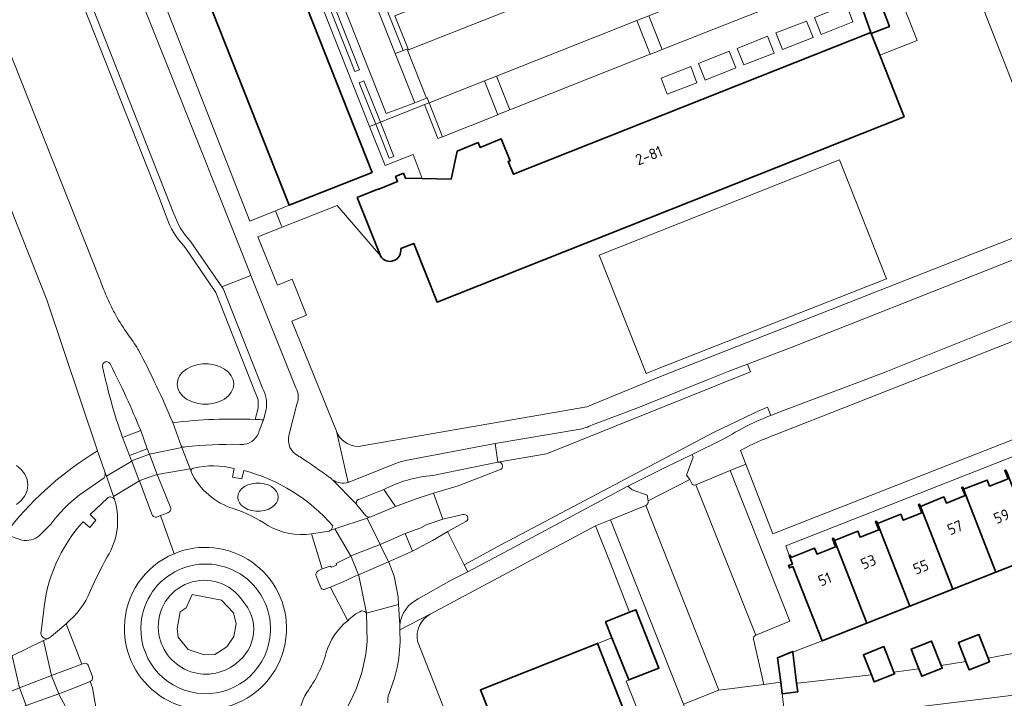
# Model space of a CAD drawing. Extents: x 150256 to 156914, y 461459 to 469481.
# Tile 292 of 656: x 154750 to 154871, y 464461 to 464544. Entities that reach past the tile are written whole.
import ezdxf
from ezdxf.enums import TextEntityAlignment as Align

# ---------------------------------------------------------------- set-up
doc = ezdxf.new("R2010")
doc.units = 0
doc.header["$LTSCALE"] = 0.75
for name, color, linetype, lineweight in [('B-RO-GR-BEPLANTING_CULTUUR_BODEMBEDEKKER-GV', 251, 'CONTINUOUS', 18), ('B-RO-GR-BEPLANTING_CULTUUR_VASTE PLANTENVAK-GV', 251, 'CONTINUOUS', 18), ('B-RO-GR-GROENVOORZIENING-GV', 251, 'CONTINUOUS', 18), ('B-RO-GR-HAAG-GV', 251, 'CONTINUOUS', 13), ('B-RO-OG-BEBOUWING-GV', 6, 'CONTINUOUS', 35), ('B-RO-OG-BEBOUWING-T18', 1, 'CONTINUOUS', 18), ('B-RO-OG-TERREIN_CULTUURSCHEIDING-GV', 251, 'CONTINUOUS', 18), ('B-RO-VH-VERHARDING_ASFALT-GV', 251, 'CONTINUOUS', 18), ('B-RO-VH-VERHARDING_BETONSTRAATSTEEN-GV', 251, 'CONTINUOUS', 18), ('B-RO-VH-VERHARDING_TEGEL-GV', 251, 'CONTINUOUS', 18)]:
    doc.layers.add(name, color=color, linetype=linetype, lineweight=lineweight)
doc.styles.add('NLCS-ISO-M200-T18', font='NLCS-ISO.ttf', dxfattribs={"height": 360})

msp = doc.modelspace()

# ---------------------------------------------------------------- linework, layer by layer
at = {"layer": 'B-RO-GR-BEPLANTING_CULTUUR_BODEMBEDEKKER-GV'}
for points in [[(154829.331, 464540.626), (154827.684, 464544.79), (154826.197, 464544.2), (154827.843, 464540.038), (154827.917, 464540.067)], [(154810.549, 464533.191), (154808.905, 464537.347), (154807.418, 464536.758), (154809.062, 464532.602), (154809.089, 464532.613)]]:
    msp.add_lwpolyline(points, close=True, dxfattribs=at)
at = {"layer": 'B-RO-GR-BEPLANTING_CULTUUR_VASTE PLANTENVAK-GV'}
for points in [[(154843.327, 464542.668), (154844.134, 464540.612), (154847.9, 464542.094), (154847.075, 464544.114)], [(154837.585, 464540.403), (154833.8, 464538.917), (154834.608, 464536.839), (154838.378, 464538.35)], [(154769.942, 464471.409), (154770.683, 464471.903), (154771.447, 464473.541), (154775.04, 464472.823), (154776.522, 464471.275), (154776.836, 464469.928), (154776.567, 464468.38), (154775.713, 464467.1), (154774.231, 464466.158), (154772.906, 464466.113), (154770.953, 464466.764), (154769.718, 464468.29), (154769.605, 464469.345)], [(154769.942, 464471.409), (154769.605, 464469.345), (154769.718, 464468.29), (154770.953, 464466.764), (154772.906, 464466.113), (154774.231, 464466.158), (154775.713, 464467.1), (154776.567, 464468.38), (154776.836, 464469.928), (154776.522, 464471.275), (154775.04, 464472.823), (154771.447, 464473.541), (154770.683, 464471.903)]]:
    msp.add_lwpolyline(points, close=True, dxfattribs=at)
for points in [[(154781.069, 464468.97, 1.0103399), (154765.112, 464469.474)], [(154777.62, 464472.78, 0.7817629), (154767.288, 464469.025)], [(154767.288, 464469.025, -0.7817629), (154777.62, 464472.78)], [(154776.836, 464465.058, 0.4550795), (154777.62, 464472.78)], [(154777.62, 464472.78, -0.4550795), (154776.836, 464465.058)], [(154765.112, 464469.474, 0.9900358), (154781.069, 464468.97)], [(154767.288, 464469.025, 0.6002633), (154776.836, 464465.058)], [(154776.836, 464465.058, -0.6002633), (154767.288, 464469.025)]]:
    msp.add_lwpolyline(points, format="xyb", dxfattribs=at)
at = {"layer": 'B-RO-GR-GROENVOORZIENING-GV'}
for points in [[(154750.204, 464565.856), (154767.272, 464522.601), (154768.245, 464520.102)], [(154769.194, 464520.415), (154752.327, 464563.2)], [(154770.564, 464516.268), (154774.36, 464510.698), (154779.163, 464498.538), (154779.41, 464497.948), (154779.54, 464497.478), (154779.572, 464497.048), (154779.548, 464496.455), (154779.202, 464495.079)], [(154780.089, 464498.915), (154775.242, 464511.188), (154775.089, 464511.411), (154771.281, 464516.965)], [(154780.221, 464495.037), (154780.543, 464496.311)]]:
    msp.add_lwpolyline(points, dxfattribs=at)
for points in [[(154852.027, 464546.122), (154848.062, 464544.546), (154848.888, 464542.489), (154852.78, 464544.024)], [(154842.282, 464542.269), (154838.556, 464540.768), (154839.37, 464538.734), (154843.101, 464540.195)], [(154829.175, 464537.089), (154829.943, 464535.112), (154833.598, 464536.513), (154832.828, 464538.54)]]:
    msp.add_lwpolyline(points, close=True, dxfattribs=at)
for points in [[(154768.245, 464520.102, 0.1145561), (154770.564, 464516.268)], [(154771.281, 464516.965, -0.1150524), (154769.194, 464520.415)], [(154780.543, 464496.311, 0.1643222), (154780.089, 464498.915)], [(154779.202, 464495.079, -0.0039591), (154780.221, 464495.037)]]:
    msp.add_lwpolyline(points, format="xyb", dxfattribs=at)
at = {"layer": 'B-RO-GR-HAAG-GV'}
for points in [[(154750.204, 464565.856), (154767.272, 464522.601), (154768.245, 464520.102)], [(154769.194, 464520.415), (154752.327, 464563.2)], [(154770.564, 464516.268), (154774.36, 464510.698), (154779.163, 464498.538), (154779.41, 464497.948), (154779.54, 464497.478), (154779.572, 464497.048), (154779.548, 464496.455), (154779.202, 464495.079)], [(154780.089, 464498.915), (154775.242, 464511.188), (154775.089, 464511.411), (154771.281, 464516.965)], [(154780.221, 464495.037), (154780.543, 464496.311)]]:
    msp.add_lwpolyline(points, dxfattribs=at)
for points in [[(154852.027, 464546.122), (154848.062, 464544.546), (154848.888, 464542.489), (154852.78, 464544.024)], [(154842.282, 464542.269), (154838.556, 464540.768), (154839.37, 464538.734), (154843.101, 464540.195)], [(154829.175, 464537.089), (154829.943, 464535.112), (154833.598, 464536.513), (154832.828, 464538.54)]]:
    msp.add_lwpolyline(points, close=True, dxfattribs=at)
for points in [[(154768.245, 464520.102, 0.1145561), (154770.564, 464516.268)], [(154771.281, 464516.965, -0.1150524), (154769.194, 464520.415)], [(154780.543, 464496.311, 0.1643222), (154780.089, 464498.915)], [(154779.202, 464495.079, -0.0039591), (154780.221, 464495.037)]]:
    msp.add_lwpolyline(points, format="xyb", dxfattribs=at)
at = {"layer": 'B-RO-OG-BEBOUWING-GV'}
for points in [[(154783.369, 464521.45), (154792.662, 464525.124), (154793.592, 464525.492), (154774.709, 464573.243), (154764.486, 464569.2)], [(154866.438, 464486.484), (154870.425, 464476.269), (154875.729, 464478.361), (154871.743, 464488.58), (154871.635, 464488.856), (154871.513, 464488.807), (154871.92, 464487.779), (154869.629, 464486.872), (154869.338, 464487.614)], [(154870.425, 464476.269), (154866.438, 464486.484), (154866.328, 464486.763), (154866.208, 464486.716), (154866.613, 464485.703), (154864.31, 464484.793), (154864.016, 464485.541), (154861.115, 464484.381), (154865.124, 464474.178)], [(154855.814, 464482.273), (154859.822, 464472.086), (154865.124, 464474.178), (154861.115, 464484.381), (154861.001, 464484.659), (154860.88, 464484.608), (154861.29, 464483.585), (154858.999, 464482.676), (154858.705, 464483.421)], [(154859.822, 464472.086), (154855.814, 464482.273), (154855.702, 464482.557), (154855.582, 464482.51), (154855.987, 464481.483), (154853.697, 464480.586), (154853.407, 464481.332), (154850.517, 464480.185), (154854.519, 464469.994)], [(154849.022, 464467.825), (154854.519, 464469.994), (154850.517, 464480.185), (154850.403, 464480.466), (154850.278, 464480.415), (154850.679, 464479.388), (154848.382, 464478.48), (154848.089, 464479.223), (154845.195, 464478.079), (154845.081, 464478.368), (154844.959, 464478.32), (154845.356, 464477.286), (154844.871, 464477.099), (154844.987, 464476.805), (154845.415, 464476.974)], [(154823.13, 464468.209), (154825.202, 464463.009), (154828.912, 464464.476), (154826.078, 464471.665), (154825.292, 464471.351), (154822.346, 464470.176)], [(154831.004, 464443.085), (154823.42, 464462.305), (154821.358, 464467.507), (154806.934, 464461.794), (154812.354, 464448.125), (154817.783, 464434.431), (154832.171, 464440.129)], [(154860.932, 464464.366), (154861.288, 464463.462), (154863.805, 464464.454), (154863.666, 464464.806), (154862.482, 464467.808), (154859.967, 464466.817)], [(154869.473, 464465.687), (154868.322, 464468.605), (154865.806, 464467.613), (154866.727, 464465.279), (154867.129, 464464.259), (154869.645, 464465.251)], [(154845.875, 464462.601), (154845.397, 464466.438), (154845.387, 464466.519), (154843.537, 464465.754), (154843.907, 464462.721), (154844.079, 464461.311), (154846.007, 464461.545)], [(154857.853, 464463.991), (154856.62, 464467.113), (154854.104, 464466.119), (154855.081, 464463.642), (154855.427, 464462.764), (154857.945, 464463.758)]]:
    msp.add_lwpolyline(points, close=True, dxfattribs=at)
for points in [[(154853.607, 464546.671), (154855, 464542.708), (154810.989, 464525.265), (154810.344, 464526.828), (154810.594, 464526.931), (154809.489, 464529.612), (154806.909, 464528.549), (154806.65, 464529.177), (154804.052, 464528.106), (154803.886, 464527.313), (154803.325, 464524.648), (154799.743, 464524.733), (154797.69, 464524.781), (154797.442, 464525.382), (154796.48, 464524.985), (154796.732, 464524.375), (154794.421, 464523.422), (154794.405, 464523.459), (154794.21, 464523.38), (154793.471, 464523.085), (154791.757, 464522.4), (154794.618, 464515.233), (154794.642, 464515.172)], [(154797.113, 464516.11), (154798.728, 464516.751), (154801.598, 464509.523), (154859.109, 464532.356), (154856.107, 464539.917), (154855.044, 464542.596), (154857.303, 464543.452), (154855.777, 464547.487)]]:
    msp.add_lwpolyline(points, dxfattribs=at)
msp.add_lwpolyline([(154794.642, 464515.172, 0.8158264), (154797.113, 464516.11)], format="xyb", dxfattribs=at)
at = {"layer": 'B-RO-OG-TERREIN_CULTUURSCHEIDING-GV'}
for points in [[(154753.791, 464582.688), (154753.888, 464582.432), (154756.932, 464574.606), (154778.526, 464519.495), (154781.7, 464520.776), (154783.369, 464521.45), (154764.486, 464569.2), (154774.709, 464573.243), (154774.348, 464574.18), (154773.921, 464575.288), (154776.209, 464576.16), (154771.391, 464588.202), (154770.813, 464589.647), (154770.605, 464590.17)], [(154768.245, 464520.102), (154767.272, 464522.601), (154750.204, 464565.856)], [(154759.758, 464491.225), (154753.55, 464509.81), (154732.892, 464561.928), (154723.123, 464558.141), (154746.503, 464497.79), (154744.638, 464497.068), (154721.258, 464557.418), (154713.065, 464554.242)], [(154741.54, 464558.946), (154760.098, 464512.235), (154760.14, 464512.13)], [(154878.961, 464519.935), (154866.493, 464551.714), (154858.112, 464548.338), (154860.721, 464541.73), (154856.107, 464539.917), (154859.109, 464532.356), (154801.598, 464509.523), (154798.728, 464516.751), (154797.113, 464516.11)], [(154794.642, 464515.172), (154794.618, 464515.233), (154789.289, 464521.425), (154782.504, 464518.744), (154779.526, 464517.567), (154781.922, 464511.632), (154783.73, 464512.362), (154785.527, 464507.911), (154783.719, 464507.181), (154789.189, 464493.631)], [(154791.885, 464491.757), (154820.048, 464496.657), (154829.33, 464500.467), (154878.961, 464519.935)], [(154779.202, 464495.079), (154779.548, 464496.455), (154779.572, 464497.048), (154779.54, 464497.478), (154779.41, 464497.948), (154779.163, 464498.538), (154774.36, 464510.698), (154770.564, 464516.268)], [(154839.614, 464489.573), (154842.932, 464480.986), (154885.324, 464497.639), (154885.052, 464500), (154884.424, 464505.461), (154883.068, 464508.863), (154860.542, 464500), (154843.298, 464493.215)], [(154764.744, 464503.744), (154764.816, 464503.607)], [(154838.961, 464491.263), (154839.614, 464489.573)], [(154749.792, 464489.414), (154750.384, 464488.912), (154750.826, 464488.327), (154751.099, 464487.684), (154751.191, 464487.012), (154751.099, 464486.34), (154750.826, 464485.697), (154750.384, 464485.112), (154749.792, 464484.61)], [(154749.792, 464484.61), (154750.384, 464485.112), (154750.826, 464485.697), (154751.099, 464486.34), (154751.191, 464487.012), (154751.099, 464487.684), (154750.826, 464488.327), (154750.384, 464488.912), (154749.792, 464489.414)], [(154809.091, 464489.821), (154809.071, 464489.818), (154801.054, 464488.198)], [(154771.298, 464488.669), (154771.353, 464488.526)], [(154777.795, 464488.805), (154777.546, 464487.771), (154776.409, 464487.985), (154776.599, 464489.052)], [(154795.02, 464486.467), (154796.464, 464484.375), (154799.014, 464485.324), (154801.152, 464486.003), (154804.183, 464486.91), (154809.493, 464488.96)], [(154761.007, 464485.403), (154758.851, 464483.378)], [(154761.895, 464485.124), (154761.847, 464485.263)], [(154758.851, 464483.378), (154759.575, 464482.677), (154758.849, 464481.77), (154758.002, 464482.486)], [(154788.298, 464481.337), (154788.38, 464481.399)], [(154799.195, 464467.778), (154807.395, 464446.962), (154814.706, 464428.402), (154817.102, 464429.333), (154817.597, 464429.529), (154817.596, 464429.531), (154810.551, 464447.372), (154812.354, 464448.125), (154806.934, 464461.794), (154821.358, 464467.507), (154823.13, 464468.209), (154822.346, 464470.176), (154825.292, 464471.351), (154822.827, 464477.676), (154821.091, 464482.001), (154800.743, 464471.114)], [(154753.111, 464471.293), (154752.849, 464469.006)], [(154792.996, 464467.695), (154792.921, 464471.251)], [(154753.702, 464468.133), (154753.806, 464468.183), (154754.083, 464468.366), (154755.904, 464469.938)]]:
    msp.add_lwpolyline(points, dxfattribs=at)
for points in [[(154851.132, 464527.037), (154856.952, 464512.376), (154828.958, 464501.395), (154827.329, 464500.727), (154821.547, 464515.291)], [(154851.132, 464527.037), (154821.547, 464515.291), (154827.329, 464500.727), (154828.958, 464501.395), (154856.952, 464512.376)], [(154771.331, 464497.29), (154771.995, 464497.079), (154772.707, 464496.971), (154773.435, 464496.971), (154774.147, 464497.079), (154774.812, 464497.29), (154775.4, 464497.596), (154775.887, 464497.982), (154776.251, 464498.432), (154776.476, 464498.926), (154776.552, 464499.443), (154776.476, 464499.96), (154776.251, 464500.454), (154775.887, 464500.904), (154775.4, 464501.29), (154774.812, 464501.596), (154774.147, 464501.807), (154773.435, 464501.915), (154772.707, 464501.915), (154771.995, 464501.807), (154771.331, 464501.596), (154770.742, 464501.29), (154770.255, 464500.904), (154769.891, 464500.454), (154769.666, 464499.96), (154769.59, 464499.443), (154769.666, 464498.926), (154769.891, 464498.432), (154770.255, 464497.982), (154770.742, 464497.596)], [(154771.331, 464497.29), (154770.742, 464497.596), (154770.255, 464497.982), (154769.891, 464498.432), (154769.666, 464498.926), (154769.59, 464499.443), (154769.666, 464499.96), (154769.891, 464500.454), (154770.255, 464500.904), (154770.742, 464501.29), (154771.331, 464501.596), (154771.995, 464501.807), (154772.707, 464501.915), (154773.435, 464501.915), (154774.147, 464501.807), (154774.812, 464501.596), (154775.4, 464501.29), (154775.887, 464500.904), (154776.251, 464500.454), (154776.476, 464499.96), (154776.552, 464499.443), (154776.476, 464498.926), (154776.251, 464498.432), (154775.887, 464497.982), (154775.4, 464497.596), (154774.812, 464497.29), (154774.147, 464497.079), (154773.435, 464496.971), (154772.707, 464496.971), (154771.995, 464497.079)], [(154779.275, 464487.25), (154778.766, 464487.175), (154778.291, 464487.027), (154777.871, 464486.813), (154777.523, 464486.543), (154777.263, 464486.228), (154777.102, 464485.882), (154777.048, 464485.52), (154777.102, 464485.158), (154777.263, 464484.812), (154777.523, 464484.497), (154777.871, 464484.227), (154778.291, 464484.013), (154778.766, 464483.865), (154779.275, 464483.79), (154779.795, 464483.79), (154780.304, 464483.865), (154780.779, 464484.013), (154781.199, 464484.227), (154781.547, 464484.497), (154781.807, 464484.812), (154781.968, 464485.158), (154782.022, 464485.52), (154781.968, 464485.882), (154781.807, 464486.228), (154781.547, 464486.543), (154781.199, 464486.813), (154780.779, 464487.027), (154780.304, 464487.175), (154779.795, 464487.25)], [(154779.275, 464487.25), (154779.795, 464487.25), (154780.304, 464487.175), (154780.779, 464487.027), (154781.199, 464486.813), (154781.547, 464486.543), (154781.807, 464486.228), (154781.968, 464485.882), (154782.022, 464485.52), (154781.968, 464485.158), (154781.807, 464484.812), (154781.547, 464484.497), (154781.199, 464484.227), (154780.779, 464484.013), (154780.304, 464483.865), (154779.795, 464483.79), (154779.275, 464483.79), (154778.766, 464483.865), (154778.291, 464484.013), (154777.871, 464484.227), (154777.523, 464484.497), (154777.263, 464484.812), (154777.102, 464485.158), (154777.048, 464485.52), (154777.102, 464485.882), (154777.263, 464486.228), (154777.523, 464486.543), (154777.871, 464486.813), (154778.291, 464487.027), (154778.766, 464487.175)]]:
    msp.add_lwpolyline(points, close=True, dxfattribs=at)
for points in [[(154770.564, 464516.268, -0.1145561), (154768.245, 464520.102)], [(154797.113, 464516.11, -0.8158264), (154794.642, 464515.172)], [(154760.14, 464512.13, 0.0172567), (154761.007, 464509.985)], [(154761.007, 464509.985, 0.0199094), (154762.03, 464507.91)], [(154762.03, 464507.91, 0.0300341), (154763.512, 464505.569)], [(154763.512, 464505.569, -0.0309889), (154764.744, 464503.744)], [(154764.816, 464503.607, -0.0251201), (154769.034, 464494.689)], [(154769.034, 464494.689, -0.039538), (154779.202, 464495.079)], [(154789.189, 464493.631, 0.301961), (154791.885, 464491.757)], [(154843.298, 464493.215, 0.0405626), (154838.961, 464491.263)], [(154749.006, 464481.795, -0.085025), (154759.758, 464491.225)], [(154776.599, 464489.052, 0.1190044), (154771.616, 464489.095)], [(154809.493, 464488.96, 0.7481087), (154809.091, 464489.821)], [(154771.616, 464489.095, 0.4191093), (154771.298, 464488.669)], [(154771.353, 464488.526, 0.2040552), (154776.494, 464484.101)], [(154788.754, 464481.999, 0.1496688), (154777.795, 464488.805)], [(154801.054, 464488.198, 0.0952515), (154795.02, 464486.467)], [(154760.968, 464478.159, 0.2152094), (154761.895, 464485.124)], [(154761.72, 464485.362, 0.4726204), (154761.007, 464485.403)], [(154761.847, 464485.263, 0.1503279), (154761.72, 464485.362)], [(154776.494, 464484.101, -0.0689995), (154780.766, 464482.036)], [(154758.002, 464482.486, 0.1642799), (154753.111, 464471.293)], [(154780.766, 464482.036, 0.1686163), (154786.128, 464480.984)], [(154786.128, 464480.984, 0.0050845), (154788.298, 464481.337)], [(154788.38, 464481.399, 0.2731638), (154788.754, 464481.999)], [(154758.891, 464473.949, -0.0234361), (154760.968, 464478.159)], [(154755.904, 464469.938, 0.1228955), (154758.891, 464473.949)], [(154792.306, 464471.512, 0.1123374), (154790.589, 464470.291)], [(154792.921, 464471.251, 0.226022), (154792.306, 464471.512)], [(154800.743, 464471.114, 0.3309023), (154799.195, 464467.778)], [(154790.589, 464470.291, 0.1600165), (154787.952, 464466.385)], [(154752.849, 464469.006, 0.2995231), (154753.038, 464468.262)], [(154753.038, 464468.262, 0.2844363), (154753.702, 464468.133)], [(154788.41, 464456.577, 0.15577), (154792.996, 464467.695)], [(154787.952, 464466.385, -0.0915038), (154785.537, 464461.478)], [(154785.537, 464461.478, 0.208866), (154784.856, 464454.071)]]:
    msp.add_lwpolyline(points, format="xyb", dxfattribs=at)
at = {"layer": 'B-RO-VH-VERHARDING_ASFALT-GV'}
for points in [[(154741.296, 464559.767), (154734.945, 464575.751), (154734.902, 464575.859), (154734.89, 464575.886), (154732.815, 464581.121), (154729.745, 464579.904), (154729.338, 464579.732), (154726.259, 464578.517), (154731.554, 464565.335), (154732.892, 464561.928), (154753.55, 464509.81), (154759.758, 464491.225), (154760.694, 464488.617), (154760.876, 464488.089), (154763.934, 464489.927), (154763.989, 464489.96), (154763.976, 464489.995), (154763.719, 464490.657), (154762.864, 464492.852)], [(154760.14, 464512.13), (154760.098, 464512.235), (154741.54, 464558.946)], [(154843.946, 464496.067), (154854.398, 464500), (154856.655, 464500.849), (154880.055, 464510.221), (154877.637, 464516.746), (154845.715, 464504.145), (154839.809, 464501.883), (154840.192, 464500.927), (154815.049, 464490.851), (154809.091, 464489.821)], [(154784.218, 464498.986), (154778.653, 464512.809), (154775.089, 464511.411), (154775.242, 464511.188), (154780.089, 464498.915)], [(154764.816, 464503.607), (154764.744, 464503.744)], [(154809.091, 464489.821), (154815.049, 464490.851), (154840.192, 464500.927), (154839.809, 464501.883), (154837.456, 464500.983), (154834.998, 464500), (154827.44, 464496.97), (154826.742, 464496.696), (154820.753, 464494.427)], [(154783.351, 464493.097), (154784.323, 464496.98)], [(154805.147, 464482.52), (154802.908, 464481.275), (154802.934, 464481.223), (154804.948, 464477.206), (154809.982, 464479.926), (154810.477, 464480.193), (154835.618, 464493.495), (154840.516, 464495.826), (154841.218, 464496.138), (154841.926, 464496.437), (154842.293, 464496.58), (154842.68, 464495.587)], [(154842.68, 464495.587), (154842.293, 464496.58), (154841.926, 464496.437), (154841.218, 464496.138), (154840.516, 464495.826), (154835.618, 464493.495), (154810.477, 464480.193), (154809.982, 464479.926)], [(154780.543, 464496.311), (154780.221, 464495.037), (154779.69, 464493.673)], [(154765.092, 464493.735), (154765.877, 464491.448), (154766.195, 464490.804), (154770.153, 464491.636), (154770.083, 464491.817), (154769.034, 464494.689)], [(154818.97, 464493.841), (154808.753, 464492.115), (154809.071, 464489.818), (154809.091, 464489.821)], [(154770.083, 464491.817), (154770.153, 464491.636), (154771.174, 464488.989), (154771.298, 464488.669)], [(154801.054, 464488.198), (154809.071, 464489.818), (154808.753, 464492.115), (154798.156, 464490.122)], [(154809.982, 464479.926), (154804.948, 464477.206), (154805.397, 464476.31), (154810.466, 464479.029), (154825.083, 464486.87), (154829.941, 464489.281), (154833, 464490.776), (154832.997, 464490.784), (154836.818, 464492.64)], [(154796.264, 464489.577), (154790.663, 464487.336), (154790.655, 464487.334)], [(154761.847, 464485.263), (154761.726, 464485.614), (154760.879, 464488.081), (154760.876, 464488.089), (154760.694, 464488.617)], [(154771.353, 464488.526), (154771.298, 464488.669), (154771.174, 464488.989), (154767.131, 464488.314), (154768.813, 464484.163)], [(154776.599, 464489.052), (154776.409, 464487.985), (154777.546, 464487.771), (154777.795, 464488.805)], [(154809.493, 464488.96), (154804.183, 464486.91), (154801.152, 464486.003), (154802.305, 464482.799)], [(154760.582, 464487.912), (154757.513, 464485.751)], [(154766.451, 464483.442), (154764.933, 464487.516), (154764.876, 464487.482), (154761.726, 464485.614), (154761.847, 464485.263), (154761.895, 464485.124)], [(154792.834, 464483.234), (154791.712, 464484.592), (154791.611, 464484.695), (154788.731, 464487.647)], [(154788.731, 464487.647), (154791.611, 464484.695), (154791.654, 464484.861), (154791.659, 464484.901), (154791.668, 464484.94), (154791.681, 464484.978), (154791.697, 464485.015), (154791.716, 464485.05), (154791.738, 464485.083), (154791.763, 464485.114), (154791.79, 464485.143), (154791.82, 464485.17), (154791.853, 464485.193), (154791.887, 464485.214), (154791.923, 464485.232), (154791.96, 464485.246), (154795.02, 464486.467)], [(154758.002, 464482.486), (154758.849, 464481.77), (154759.575, 464482.677), (154758.851, 464483.378), (154761.007, 464485.403)], [(154769.198, 464478.558), (154767.538, 464483.249), (154767.053, 464483.058)], [(154768.467, 464483.616), (154768.436, 464483.604), (154767.538, 464483.249), (154769.198, 464478.558)], [(154802.305, 464482.799), (154804.768, 464483.371)], [(154754.014, 464482.194), (154752.665, 464480.824)], [(154788.992, 464481.605), (154792.975, 464482.946), (154793.282, 464483.049)], [(154750.442, 464480.21), (154748.362, 464480.981)], [(154786.128, 464480.984), (154787.46, 464476.688), (154788.44, 464477.027), (154788.594, 464476.88), (154789.191, 464477.145), (154789.182, 464477.362), (154789.477, 464477.52), (154790.957, 464478.271), (154788.992, 464481.605), (154788.38, 464481.399), (154788.298, 464481.337)], [(154787.46, 464476.688), (154786.128, 464480.984)], [(154788.38, 464481.399), (154788.992, 464481.605)], [(154799.28, 464472.983), (154803.342, 464475.313), (154805.397, 464476.31), (154804.948, 464477.206), (154802.934, 464481.223), (154802.908, 464481.275), (154801.015, 464480.173), (154798.554, 464478.863), (154795.626, 464477.568)], [(154795.626, 464477.568), (154795.663, 464477.495), (154796.328, 464475.803), (154796.797, 464473.252), (154796.856, 464472.323), (154797.015, 464469.795)], [(154786.95, 464476.436), (154787.46, 464476.688)], [(154792.921, 464471.251), (154791.951, 464475.858), (154791.927, 464475.974), (154791.91, 464475.967), (154791.856, 464475.944), (154791.144, 464475.637)], [(154787.238, 464474.483), (154786.731, 464475.715)], [(154791.144, 464475.637), (154790.411, 464475.271), (154788.457, 464474.449), (154788.479, 464474.406), (154790.589, 464470.291)], [(154790.589, 464470.291), (154788.479, 464474.406), (154788.457, 464474.449), (154787.881, 464474.248)], [(154797.008, 464469.718), (154797.015, 464469.795), (154796.856, 464472.323), (154792.921, 464471.251)], [(154752.849, 464469.006), (154753.111, 464471.293)], [(154792.921, 464471.251), (154792.996, 464467.695)], [(154755.904, 464469.938), (154757.849, 464464.964), (154758.043, 464465.056)], [(154797.002, 464469.198), (154796.996, 464469.294)], [(154749.004, 464465.869), (154749.266, 464465.996), (154753.129, 464467.857), (154753.702, 464468.133)], [(154758.632, 464464.831), (154759.147, 464463.389)], [(154759.716, 464458.681), (154759.172, 464462.044), (154758.863, 464462.809), (154756.942, 464462.048), (154755.001, 464461.312), (154755.03, 464461.257), (154756.683, 464458.152), (154756.949, 464457.687)], [(154758.863, 464462.809), (154759.172, 464462.044), (154759.716, 464458.681)]]:
    msp.add_lwpolyline(points, dxfattribs=at)
for points in [[(154761.007, 464509.985, -0.0172567), (154760.14, 464512.13)], [(154762.03, 464507.91, -0.0199094), (154761.007, 464509.985)], [(154763.512, 464505.569, -0.0300341), (154762.03, 464507.91)], [(154764.744, 464503.744, 0.0309889), (154763.512, 464505.569)], [(154769.034, 464494.689, 0.0251201), (154764.816, 464503.607)], [(154760.408, 464501.601, -0.1573328), (154760.437, 464501.9)], [(154762.864, 464492.852, -0.0361271), (154760.408, 464501.601)], [(154760.437, 464501.9, -0.4208909), (154761.091, 464502.155)], [(154761.091, 464502.155, -0.2231505), (154761.363, 464501.835)], [(154761.363, 464501.835, -0.0220797), (154765.092, 464493.735)], [(154780.089, 464498.915, -0.1643222), (154780.543, 464496.311)], [(154784.323, 464496.98, 0.2288129), (154784.218, 464498.986)], [(154839.846, 464494.321, -0.0196265), (154842.68, 464495.587)], [(154842.68, 464495.587, -0.0093347), (154843.946, 464496.067)], [(154820.753, 464494.427, -0.0662169), (154818.97, 464493.841)], [(154836.818, 464492.64, -0.0142188), (154839.846, 464494.321)], [(154779.69, 464493.673, -0.3022301), (154777.862, 464492.027)], [(154784.468, 464490.585, -0.3435884), (154783.351, 464493.097)], [(154770.601, 464491.725, -0.3781096), (154770.083, 464491.817)], [(154777.314, 464492.013, 0.0306878), (154770.601, 464491.725)], [(154777.862, 464492.027, -0.0620035), (154777.314, 464492.013)], [(154784.712, 464490.473, -0.0332964), (154784.468, 464490.585)], [(154771.616, 464489.095, -0.1190044), (154776.599, 464489.052)], [(154788.423, 464487.908, 0.009898), (154784.712, 464490.473)], [(154798.156, 464490.122, 0.0544862), (154796.264, 464489.577)], [(154809.091, 464489.821, -0.7481087), (154809.493, 464488.96)], [(154760.694, 464488.617, -0.2383662), (154760.582, 464487.912)], [(154771.298, 464488.669, -0.4191093), (154771.616, 464489.095)], [(154776.494, 464484.101, -0.2040552), (154771.353, 464488.526)], [(154777.795, 464488.805, -0.1496688), (154788.754, 464481.999)], [(154795.02, 464486.467, -0.0952515), (154801.054, 464488.198)], [(154788.731, 464487.647, -0.0437833), (154788.423, 464487.908)], [(154790.655, 464487.334, -0.2302439), (154788.731, 464487.647)], [(154757.513, 464485.751, 0.0680249), (154754.014, 464482.194)], [(154761.895, 464485.124, -0.2152094), (154760.968, 464478.159)], [(154761.007, 464485.403, -0.4726204), (154761.72, 464485.362)], [(154761.72, 464485.362, -0.1503279), (154761.847, 464485.263)], [(154767.053, 464483.058, -0.3651983), (154766.451, 464483.442)], [(154768.813, 464484.163, -0.3591627), (154768.467, 464483.616)], [(154780.766, 464482.036, 0.0689995), (154776.494, 464484.101)], [(154793.282, 464483.049, -0.2831325), (154792.834, 464483.234)], [(154804.768, 464483.371, -0.9298101), (154805.147, 464482.52)], [(154753.111, 464471.293, -0.1642799), (154758.002, 464482.486)], [(154786.128, 464480.984, -0.1686163), (154780.766, 464482.036)], [(154752.665, 464480.824, -0.225025), (154750.442, 464480.21)], [(154788.298, 464481.337, -0.0050845), (154786.128, 464480.984)], [(154788.754, 464481.999, -0.2731638), (154788.38, 464481.399)], [(154763.079, 464469.538, -0.2967835), (154769.198, 464478.558)], [(154769.198, 464478.558, -0.5503203), (154783.045, 464468.908)], [(154760.968, 464478.159, 0.0234361), (154758.891, 464473.949)], [(154786.731, 464475.715, -0.4366314), (154786.95, 464476.436)], [(154758.891, 464473.949, -0.1228955), (154755.904, 464469.938)], [(154787.881, 464474.248, -0.5896681), (154787.238, 464474.483)], [(154797.015, 464469.795, -0.2638742), (154799.28, 464472.983)], [(154790.589, 464470.291, -0.1123374), (154792.306, 464471.512)], [(154792.306, 464471.512, -0.226022), (154792.921, 464471.251)], [(154787.952, 464466.385, -0.1600165), (154790.589, 464470.291)], [(154753.038, 464468.262, -0.2995231), (154752.849, 464469.006)], [(154776.94, 464460.14, -0.5425397), (154763.079, 464469.538)], [(154783.045, 464468.908, -0.2898438), (154776.94, 464460.14)], [(154795.673, 464461.356, 0.1154174), (154797.002, 464469.198)], [(154796.996, 464469.294, -0.023566), (154797.008, 464469.718)], [(154753.702, 464468.133, -0.2844363), (154753.038, 464468.262)], [(154792.996, 464467.695, -0.15577), (154788.41, 464456.577)], [(154785.537, 464461.478, 0.0915038), (154787.952, 464466.385)], [(154758.043, 464465.056, -0.3885238), (154758.632, 464464.831)], [(154759.147, 464463.389, -0.3545811), (154758.863, 464462.809)], [(154784.856, 464454.071, -0.208866), (154785.537, 464461.478)], [(154795.542, 464460.194, -0.1385398), (154795.673, 464461.356)]]:
    msp.add_lwpolyline(points, format="xyb", dxfattribs=at)
for points in [[(154767.131, 464488.314), (154766.195, 464490.804), (154763.976, 464489.995), (154763.989, 464489.96), (154764.923, 464487.544), (154765.997, 464487.919)], [(154766.195, 464490.804), (154767.131, 464488.314), (154771.174, 464488.989), (154770.153, 464491.636)], [(154760.876, 464488.089), (154760.879, 464488.081), (154761.726, 464485.614), (154764.876, 464487.482), (154764.933, 464487.516), (154764.923, 464487.544), (154763.989, 464489.96), (154763.934, 464489.927)], [(154796.464, 464484.375), (154793.427, 464483.098), (154793.282, 464483.049), (154792.975, 464482.946), (154794.569, 464479.686), (154797.643, 464481.033), (154799.589, 464481.755), (154800.249, 464482.102), (154802.305, 464482.799), (154801.152, 464486.003), (154799.014, 464485.324)], [(154790.985, 464478.285), (154794.569, 464479.686), (154792.975, 464482.946), (154788.992, 464481.605), (154790.957, 464478.271)], [(154794.569, 464479.686), (154790.985, 464478.285), (154791.927, 464475.974), (154795.626, 464477.568), (154794.584, 464479.656)], [(154791.927, 464475.974), (154791.951, 464475.858), (154792.921, 464471.251), (154796.856, 464472.323), (154796.797, 464473.252), (154796.328, 464475.803), (154795.663, 464477.495), (154795.626, 464477.568)], [(154755.904, 464469.938), (154754.083, 464468.366), (154753.806, 464468.183), (154753.702, 464468.133), (154753.129, 464467.857), (154754.096, 464463.548), (154756.06, 464464.319), (154757.849, 464464.964)], [(154750.179, 464462.056), (154754.096, 464463.548), (154753.129, 464467.857), (154749.266, 464465.996)], [(154754.096, 464463.548), (154750.179, 464462.056), (154750.183, 464462.037), (154751.002, 464459.879), (154755.001, 464461.312), (154754.106, 464463.524)], [(154755.001, 464461.312), (154751.002, 464459.879), (154751.056, 464459.737), (154752.684, 464456.757), (154756.683, 464458.152), (154755.03, 464461.257)]]:
    msp.add_lwpolyline(points, close=True, dxfattribs=at)
at = {"layer": 'B-RO-VH-VERHARDING_BETONSTRAATSTEEN-GV'}
for points in [[(154798.839, 464534.075), (154796.448, 464540.116), (154793.137, 464548.481), (154776.596, 464590.226), (154773.059, 464588.85), (154783.53, 464562.508), (154795.344, 464532.742)], [(154847.021, 464552.454), (154848.508, 464553.043), (154863.5, 464558.985), (154863.308, 464559.473), (154861.102, 464565.065), (154860.937, 464565.507), (154860.873, 464565.679), (154851.853, 464562.137), (154843.866, 464558.983), (154833.954, 464555.064), (154834.046, 464554.841), (154816.743, 464547.983), (154815.256, 464547.394), (154798.066, 464540.58), (154797.964, 464540.54), (154800.295, 464534.649), (154800.387, 464534.685), (154800.631, 464534.068), (154807.418, 464536.758), (154808.905, 464537.347), (154826.197, 464544.2), (154827.684, 464544.79)], [(154827.684, 464544.79), (154829.331, 464540.626), (154829.523, 464540.702), (154848.624, 464548.241), (154848.679, 464548.262), (154847.021, 464552.454)], [(154798.007, 464540.724), (154798.066, 464540.58), (154815.256, 464547.394), (154813.601, 464551.578), (154802.801, 464547.298), (154802.631, 464547.231), (154801.144, 464546.641), (154801.093, 464546.621), (154796.401, 464544.761), (154797.974, 464540.806)], [(154827.843, 464540.038), (154826.197, 464544.2), (154808.905, 464537.347), (154810.549, 464533.191), (154810.753, 464533.272)], [(154809.062, 464532.602), (154807.418, 464536.758), (154800.631, 464534.068), (154802.271, 464529.881)], [(154766.195, 464490.804), (154765.877, 464491.448), (154763.719, 464490.657), (154763.976, 464489.995)], [(154840.863, 464468.514), (154845.037, 464470.233), (154837.686, 464488.779), (154833.47, 464487.043)], [(154822.936, 464482.735), (154831.924, 464460.049), (154836.287, 464461.775), (154827.301, 464484.487)]]:
    msp.add_lwpolyline(points, close=True, dxfattribs=at)
for points in [[(154771.281, 464516.965), (154775.089, 464511.411), (154778.653, 464512.809), (154778.481, 464513.237), (154774.526, 464523.25), (154773.824, 464524.974), (154773.22, 464526.46), (154761.839, 464555.078), (154751.64, 464581.113)], [(154752.327, 464563.2), (154769.194, 464520.415)], [(154762.864, 464492.852), (154765.092, 464493.735)], [(154768.813, 464484.163), (154767.131, 464488.314), (154765.997, 464487.919), (154764.923, 464487.544), (154764.933, 464487.516), (154766.451, 464483.442)], [(154832.908, 464487.272), (154832.706, 464487.702), (154827.594, 464485.053)], [(154840.863, 464468.514), (154833.47, 464487.043)], [(154827.301, 464484.487), (154836.287, 464461.775), (154841.842, 464462.465), (154840.547, 464468.017)], [(154767.053, 464483.058), (154767.538, 464483.249), (154768.436, 464483.604), (154768.467, 464483.616)], [(154804.768, 464483.371), (154802.305, 464482.799), (154800.249, 464482.102), (154799.589, 464481.755), (154797.643, 464481.033), (154798.554, 464478.863), (154801.015, 464480.173), (154802.908, 464481.275), (154805.147, 464482.52)], [(154788.457, 464474.449), (154790.411, 464475.271), (154791.144, 464475.637), (154791.856, 464475.944), (154791.91, 464475.967), (154791.927, 464475.974), (154790.985, 464478.285), (154790.957, 464478.271), (154789.477, 464477.52), (154789.182, 464477.362), (154789.191, 464477.145), (154788.594, 464476.88), (154788.44, 464477.027), (154787.46, 464476.688), (154786.95, 464476.436)], [(154786.731, 464475.715), (154787.238, 464474.483)], [(154787.881, 464474.248), (154788.457, 464474.449)], [(154800.743, 464471.114), (154797.002, 464469.198)], [(154821.78, 464410.444), (154816.147, 464424.744), (154815.444, 464426.529), (154814.706, 464428.402), (154807.395, 464446.962), (154799.195, 464467.778)], [(154758.043, 464465.056), (154757.849, 464464.964), (154756.06, 464464.319), (154754.096, 464463.548), (154754.106, 464463.524), (154755.001, 464461.312), (154756.942, 464462.048), (154758.863, 464462.809)], [(154759.147, 464463.389), (154758.632, 464464.831)]]:
    msp.add_lwpolyline(points, dxfattribs=at)
for points in [[(154769.194, 464520.415, 0.1150524), (154771.281, 464516.965)], [(154760.437, 464501.9, 0.1573328), (154760.408, 464501.601)], [(154760.408, 464501.601, 0.0361271), (154762.864, 464492.852)], [(154761.091, 464502.155, 0.4208909), (154760.437, 464501.9)], [(154761.363, 464501.835, 0.2231505), (154761.091, 464502.155)], [(154765.092, 464493.735, 0.0220797), (154761.363, 464501.835)], [(154833.47, 464487.043, -0.4079019), (154832.908, 464487.272)], [(154827.594, 464485.053, -0.3523005), (154827.301, 464484.487)], [(154766.451, 464483.442, 0.3651983), (154767.053, 464483.058)], [(154768.467, 464483.616, 0.3591627), (154768.813, 464484.163)], [(154805.147, 464482.52, 0.9298101), (154804.768, 464483.371)], [(154769.198, 464478.558, 0.2967835), (154763.079, 464469.538)], [(154783.045, 464468.908, 0.5503203), (154769.198, 464478.558)], [(154765.112, 464469.474, -1.0103399), (154781.069, 464468.97)], [(154786.95, 464476.436, 0.4366314), (154786.731, 464475.715)], [(154787.238, 464474.483, 0.5896681), (154787.881, 464474.248)], [(154799.195, 464467.778, -0.3309023), (154800.743, 464471.114)], [(154763.079, 464469.538, 0.5425397), (154776.94, 464460.14)], [(154781.069, 464468.97, -0.9900358), (154765.112, 464469.474)], [(154776.94, 464460.14, 0.2898438), (154783.045, 464468.908)], [(154797.002, 464469.198, -0.1154174), (154795.673, 464461.356)], [(154840.547, 464468.017, -0.4191952), (154840.863, 464468.514)], [(154758.632, 464464.831, 0.3885238), (154758.043, 464465.056)], [(154758.863, 464462.809, 0.3545811), (154759.147, 464463.389)], [(154795.673, 464461.356, 0.1385398), (154795.542, 464460.194)]]:
    msp.add_lwpolyline(points, format="xyb", dxfattribs=at)
at = {"layer": 'B-RO-VH-VERHARDING_TEGEL-GV'}
for points in [[(154866.493, 464551.714), (154878.961, 464519.935), (154880.928, 464520.69), (154882.847, 464521.429), (154874.337, 464543.028), (154873.614, 464544.776), (154857.252, 464585.93), (154845.255, 464616.504), (154843.097, 464622.106), (154841.341, 464621.405), (154839.331, 464620.608), (154859.928, 464568.551), (154861.094, 464565.561), (154860.937, 464565.507), (154861.102, 464565.065), (154863.308, 464559.473), (154863.5, 464558.985), (154863.556, 464558.843), (154865.166, 464554.793), (154865.272, 464554.847)], [(154798.839, 464534.075), (154795.344, 464532.742), (154783.53, 464562.508), (154773.059, 464588.85), (154773.054, 464588.848), (154771.391, 464588.202), (154776.209, 464576.16), (154773.921, 464575.288), (154774.348, 464574.18), (154777.141, 464575.281), (154778.256, 464572.454), (154777.136, 464571.992), (154793.288, 464531.157), (154794.031, 464531.451), (154792.012, 464536.525), (154792.59, 464536.753), (154794.609, 464531.68), (154795.519, 464532.041), (154799.051, 464533.441), (154800.046, 464533.836), (154800.631, 464534.068), (154800.387, 464534.685), (154800.295, 464534.649)], [(154797.412, 464540.498), (154796.505, 464542.767), (154794.088, 464548.858), (154793.137, 464548.481), (154796.448, 464540.116)], [(154788.368, 464547.417), (154787.8, 464547.199), (154791.483, 464537.903), (154792.05, 464538.121)], [(154788.368, 464547.417), (154792.05, 464538.121), (154791.483, 464537.903), (154787.8, 464547.199)], [(154852.027, 464546.122), (154852.78, 464544.024), (154848.888, 464542.489), (154848.062, 464544.546)], [(154843.327, 464542.668), (154847.075, 464544.114), (154847.9, 464542.094), (154844.134, 464540.612)], [(154842.282, 464542.269), (154843.101, 464540.195), (154839.37, 464538.734), (154838.556, 464540.768)], [(154797.412, 464540.498), (154796.448, 464540.116), (154798.839, 464534.075), (154800.295, 464534.649), (154797.964, 464540.54), (154798.066, 464540.58), (154798.007, 464540.724)], [(154837.585, 464540.403), (154838.378, 464538.35), (154834.608, 464536.839), (154833.8, 464538.917)], [(154829.175, 464537.089), (154832.828, 464538.54), (154833.598, 464536.513), (154829.943, 464535.112)], [(154794.031, 464531.451), (154794.609, 464531.68), (154792.59, 464536.753), (154792.012, 464536.525)], [(154794.609, 464531.68), (154794.031, 464531.451), (154795.707, 464527.241), (154796.285, 464527.468)], [(154765.092, 464493.735), (154762.864, 464492.852), (154763.719, 464490.657), (154765.877, 464491.448)], [(154832.293, 464488.229), (154833.128, 464490.439), (154833, 464490.776), (154829.941, 464489.281), (154825.083, 464486.87), (154825.571, 464486.448), (154825.628, 464486.399), (154827.46, 464485.75), (154827.594, 464485.053), (154832.706, 464487.702)], [(154831.004, 464443.085), (154832.171, 464440.129), (154833.967, 464435.33), (154835.613, 464435.809), (154838.999, 464436.796), (154838.935, 464437.107), (154838.759, 464438.376), (154837.387, 464449.63), (154836.115, 464449.471), (154831.924, 464460.049), (154822.936, 464482.735), (154821.091, 464482.001), (154822.827, 464477.676), (154825.292, 464471.351), (154826.078, 464471.665), (154828.912, 464464.476), (154825.202, 464463.009), (154824.888, 464462.885), (154832.538, 464443.679)], [(154797.643, 464481.033), (154794.569, 464479.686), (154794.584, 464479.656), (154795.626, 464477.568), (154798.554, 464478.863)], [(154843.996, 464456.611), (154843.875, 464457.594), (154844.523, 464457.674), (154844.079, 464461.311), (154843.907, 464462.721), (154841.842, 464462.465), (154836.287, 464461.775), (154831.924, 464460.049), (154836.115, 464449.471), (154837.387, 464449.63), (154843.865, 464450.416), (154844.74, 464450.552), (154844.623, 464451.504)], [(154748.11, 464458.744), (154751.002, 464459.879), (154750.183, 464462.037), (154750.179, 464462.056), (154747.333, 464460.915)]]:
    msp.add_lwpolyline(points, close=True, dxfattribs=at)
for points in [[(154790.655, 464487.334), (154789.189, 464493.631), (154783.719, 464507.181), (154785.527, 464507.911), (154783.73, 464512.362), (154781.922, 464511.632), (154779.526, 464517.567), (154782.504, 464518.744), (154782.399, 464519.009), (154781.7, 464520.776), (154778.526, 464519.495), (154756.932, 464574.606), (154753.888, 464582.432), (154753.791, 464582.688), (154752.207, 464586.887)], [(154751.64, 464581.113), (154761.839, 464555.078), (154773.22, 464526.46), (154773.824, 464524.974), (154774.526, 464523.25), (154778.481, 464513.237), (154778.653, 464512.809), (154784.218, 464498.986)], [(154855.777, 464547.487), (154857.303, 464543.452), (154855.044, 464542.596), (154856.107, 464539.917), (154860.721, 464541.73), (154858.112, 464548.338), (154866.493, 464551.714), (154865.272, 464554.847), (154865.166, 464554.793), (154850.291, 464548.889), (154850.17, 464548.842), (154848.679, 464548.262), (154848.624, 464548.241), (154829.523, 464540.702), (154829.331, 464540.626), (154827.917, 464540.067), (154827.843, 464540.038)], [(154827.843, 464540.038), (154810.753, 464533.272), (154810.549, 464533.191), (154809.089, 464532.613), (154809.062, 464532.602), (154802.271, 464529.881), (154801.685, 464529.652), (154800.046, 464533.836), (154799.051, 464533.441), (154795.519, 464532.041), (154794.609, 464531.68), (154796.285, 464527.468), (154795.707, 464527.241), (154794.031, 464531.451), (154793.288, 464531.157), (154795.194, 464526.338), (154798.639, 464527.681), (154799.743, 464524.733), (154803.325, 464524.648), (154803.886, 464527.313), (154804.052, 464528.106), (154806.65, 464529.177), (154806.909, 464528.549), (154809.489, 464529.612), (154810.594, 464526.931), (154810.344, 464526.828), (154810.989, 464525.265), (154855, 464542.708), (154853.607, 464546.671)], [(154820.753, 464494.427), (154826.742, 464496.696), (154827.44, 464496.97), (154834.998, 464500), (154837.456, 464500.983), (154839.809, 464501.883), (154845.715, 464504.145), (154877.637, 464516.746), (154881.83, 464518.401), (154887.497, 464520.638), (154897.685, 464524.702), (154927.914, 464536.761), (154926.982, 464538.984), (154923.213, 464537.368)], [(154923.213, 464537.368), (154912.612, 464533.301), (154887.637, 464523.373), (154882.847, 464521.429), (154880.928, 464520.69), (154878.961, 464519.935), (154829.33, 464500.467), (154820.048, 464496.657), (154791.885, 464491.757)], [(154843.298, 464493.215), (154860.542, 464500), (154883.068, 464508.863), (154885.479, 464509.707), (154887.617, 464510.534), (154887.23, 464510.752), (154886.959, 464510.885), (154886.394, 464511.116), (154885.812, 464511.289), (154885.217, 464511.409), (154884.612, 464511.472), (154884.105, 464511.481), (154883.028, 464511.41), (154882.803, 464511.321), (154880.055, 464510.221), (154856.655, 464500.849), (154854.398, 464500), (154843.946, 464496.067)], [(154784.323, 464496.98), (154783.351, 464493.097)], [(154840.547, 464468.017), (154841.842, 464462.465), (154843.907, 464462.721), (154843.537, 464465.754), (154845.387, 464466.519), (154845.397, 464466.438), (154845.497, 464466.476), (154849.022, 464467.825), (154845.415, 464476.974), (154844.987, 464476.805), (154844.871, 464477.099), (154845.356, 464477.286), (154844.959, 464478.32), (154844.538, 464479.509), (154885.608, 464495.651), (154885.324, 464497.639), (154842.932, 464480.986), (154839.614, 464489.573), (154837.686, 464488.779), (154845.037, 464470.233), (154840.863, 464468.514)], [(154769.034, 464494.689), (154770.083, 464491.817)], [(154779.69, 464493.673), (154780.221, 464495.037)], [(154789.189, 464493.631), (154790.655, 464487.334), (154790.663, 464487.336), (154796.264, 464489.577)], [(154798.156, 464490.122), (154808.753, 464492.115), (154818.97, 464493.841)], [(154836.818, 464492.64), (154832.997, 464490.784), (154833, 464490.776), (154833.128, 464490.439), (154832.293, 464488.229), (154832.706, 464487.702), (154832.908, 464487.272)], [(154760.694, 464488.617), (154759.758, 464491.225)], [(154833.47, 464487.043), (154837.686, 464488.779), (154839.614, 464489.573), (154838.961, 464491.263)], [(154757.513, 464485.751), (154760.582, 464487.912)], [(154827.594, 464485.053), (154827.46, 464485.75), (154825.628, 464486.399), (154825.571, 464486.448), (154825.083, 464486.87), (154810.466, 464479.029), (154805.397, 464476.31), (154803.342, 464475.313), (154799.28, 464472.983)], [(154793.282, 464483.049), (154793.427, 464483.098), (154796.464, 464484.375), (154795.02, 464486.467), (154791.96, 464485.246), (154791.923, 464485.232), (154791.887, 464485.214), (154791.853, 464485.193), (154791.82, 464485.17), (154791.79, 464485.143), (154791.763, 464485.114), (154791.738, 464485.083), (154791.716, 464485.05), (154791.697, 464485.015), (154791.681, 464484.978), (154791.668, 464484.94), (154791.659, 464484.901), (154791.654, 464484.861), (154791.611, 464484.695), (154791.712, 464484.592), (154792.834, 464483.234)], [(154797.002, 464469.198), (154800.743, 464471.114), (154821.091, 464482.001), (154822.936, 464482.735), (154827.301, 464484.487)], [(154752.665, 464480.824), (154754.014, 464482.194)], [(154748.362, 464480.981), (154750.442, 464480.21)], [(154796.996, 464469.294), (154797.002, 464469.198)], [(154797.015, 464469.795), (154797.008, 464469.718)], [(154872.476, 464466.251), (154869.473, 464465.687), (154869.645, 464465.251), (154867.129, 464464.259), (154866.727, 464465.279), (154863.666, 464464.806), (154863.805, 464464.454), (154861.288, 464463.462), (154860.932, 464464.366), (154857.853, 464463.991), (154857.945, 464463.758), (154855.427, 464462.764), (154855.081, 464463.642), (154846.002, 464462.615), (154845.875, 464462.601), (154846.007, 464461.545), (154844.079, 464461.311), (154844.523, 464457.674), (154889.632, 464463.244)]]:
    msp.add_lwpolyline(points, dxfattribs=at)
for points in [[(154784.218, 464498.986, -0.2288129), (154784.323, 464496.98)], [(154842.68, 464495.587, 0.0196265), (154839.846, 464494.321)], [(154843.946, 464496.067, 0.0093347), (154842.68, 464495.587)], [(154779.202, 464495.079, 0.039538), (154769.034, 464494.689)], [(154780.221, 464495.037, 0.0039591), (154779.202, 464495.079)], [(154818.97, 464493.841, 0.0662169), (154820.753, 464494.427)], [(154839.846, 464494.321, 0.0142188), (154836.818, 464492.64)], [(154777.862, 464492.027, 0.3022301), (154779.69, 464493.673)], [(154783.351, 464493.097, 0.3435884), (154784.468, 464490.585)], [(154791.885, 464491.757, -0.301961), (154789.189, 464493.631)], [(154838.961, 464491.263, -0.0405626), (154843.298, 464493.215)], [(154770.083, 464491.817, 0.3781096), (154770.601, 464491.725)], [(154770.601, 464491.725, -0.0306878), (154777.314, 464492.013)], [(154777.314, 464492.013, 0.0620035), (154777.862, 464492.027)], [(154759.758, 464491.225, 0.085025), (154749.006, 464481.795)], [(154784.468, 464490.585, 0.0332964), (154784.712, 464490.473)], [(154784.712, 464490.473, -0.009898), (154788.423, 464487.908)], [(154796.264, 464489.577, -0.0544862), (154798.156, 464490.122)], [(154760.582, 464487.912, 0.2383662), (154760.694, 464488.617)], [(154788.423, 464487.908, 0.0437833), (154788.731, 464487.647)], [(154788.731, 464487.647, 0.2302439), (154790.655, 464487.334)], [(154832.908, 464487.272, 0.4079019), (154833.47, 464487.043)], [(154754.014, 464482.194, -0.0680249), (154757.513, 464485.751)], [(154827.301, 464484.487, 0.3523005), (154827.594, 464485.053)], [(154792.834, 464483.234, 0.2831325), (154793.282, 464483.049)], [(154750.442, 464480.21, 0.225025), (154752.665, 464480.824)], [(154799.28, 464472.983, 0.2638742), (154797.015, 464469.795)], [(154797.008, 464469.718, 0.023566), (154796.996, 464469.294)], [(154840.863, 464468.514, 0.4191952), (154840.547, 464468.017)]]:
    msp.add_lwpolyline(points, format="xyb", dxfattribs=at)

# ---------------------------------------------------------------- texts
at = {"layer": 'B-RO-OG-BEBOUWING-T18', "style": 'NLCS-ISO-M200-T18'}
for s, rotation, p in [('2-81', 21.6, (154827.676, 464527.576)), ('59', 21.6, (154871.106, 464483.155)), ('57', 21.8, (154865.374, 464481.776)), ('53', 21.7, (154854.707, 464477.544)), ('55', 21.5, (154861.17, 464476.918)), ('51', 21.6, (154849.337, 464475.415))]:
    msp.add_text(s, height=1.35, rotation=rotation, dxfattribs=at).set_placement(p, align=Align.MIDDLE)

doc.saveas('drawing.dxf')
